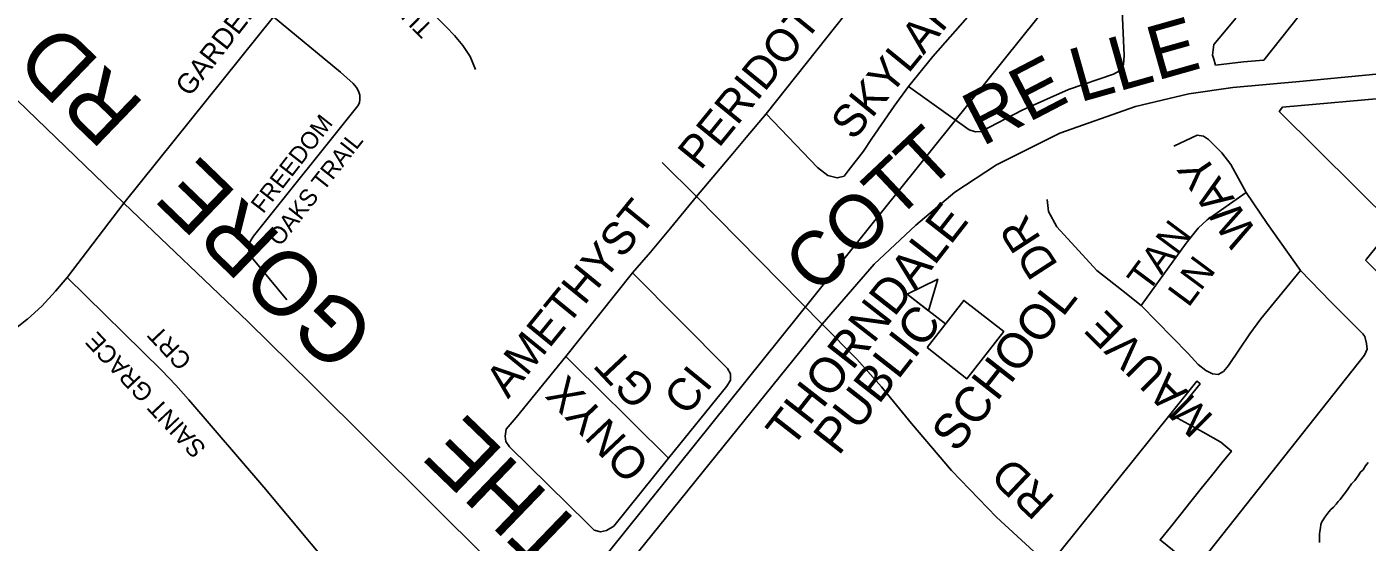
# Model space of a CAD drawing. Extents: x 586326 to 623965, y 4819854 to 4857850.
# Drawn here: x 606326 to 607320, y 4848365 to 4848747 of the extents above; entities that cross this region are included whole.
import ezdxf

# ---------------------------------------------------------------- set-up
doc = ezdxf.new("R2010")
doc.units = 0
for name, color, linetype in [('Lots_Concessions', 7, 'Continuous'), ('Major Rds and Hwys', 7, 'Continuous'), ('Major Rds Lbls', 7, 'Continuous'), ('Minor Rd Lbls', 7, 'Continuous'), ('Minor Rds', 7, 'Continuous'), ('Park Outlines', 7, 'Continuous'), ('Proposed Minor Rds', 7, 'Continuous'), ('Proposed Secondary Rds', 7, 'Continuous'), ('School Syms_Lbls', 7, 'Continuous'), ('Secondary Rds Lbls', 7, 'Continuous'), ('SWM Ponds', 7, 'Continuous')]:
    doc.layers.add(name, color=color, linetype=linetype)

msp = doc.modelspace()

# ---------------------------------------------------------------- linework, layer by layer
at = {"layer": 'Lots_Concessions'}
msp.add_line((606714.83, 4848304.41), (607144.15, 4848838.49), dxfattribs=at)
at = {"layer": 'Major Rds and Hwys'}
for points in [[(606398.16, 4848616.19), (606203.64, 4848803.74)], [(606916.18, 4848526.49), (606954.64, 4848570.86), (606985.62, 4848599.82), (607014.6, 4848624.27), (607045.58, 4848644.49), (607092.56, 4848668.16), (607148.55, 4848687.83), (607188.12, 4848697.16), (607220.78, 4848702.03), (607272.88, 4848706.51), (607324.28, 4848711.54), (607540.66, 4848733.5)], [(606727.23, 4848292.62), (606715.38, 4848305.01), (606712.91, 4848307.46), (606537.29, 4848481.95), (606490.34, 4848528.26), (606398.16, 4848616.19)], [(606727.23, 4848292.62), (606916.18, 4848526.49)]]:
    msp.add_lwpolyline(points, dxfattribs=at)
at = {"layer": 'Minor Rds'}
for points in [[(606874.63, 4848682.48), (606993.37, 4848831.89)], [(606980.21, 4848702.69), (606998.23, 4848725), (607027.75, 4848758.28), (607048.39, 4848784.28)], [(606980.21, 4848702.69), (607025.3, 4848670.59), (607029.86, 4848669.11), (607034.2, 4848669.35), (607064.42, 4848685.03), (607098.76, 4848700.45), (607132.29, 4848711.81), (607136.59, 4848714.32), (607139.65, 4848718.97), (607140.15, 4848725.62), (607137.92, 4848776.17)], [(606658.85, 4848715.37), (606654.97, 4848724.88), (606649.67, 4848732.97), (606643.26, 4848740.5), (606637.21, 4848746.87), (606630.23, 4848753.71), (606608.89, 4848774.46)], [(606509.05, 4848754.4), (606558.72, 4848713.25), (606568.1, 4848704.88)], [(606568.1, 4848704.88), (606570.65, 4848701.95), (606572.2, 4848699.19), (606573.17, 4848696.21), (606573.25, 4848693.38), (606572.81, 4848690.49), (606571.75, 4848688.29), (606494.32, 4848591.75), (606492.12, 4848588.19), (606491.02, 4848585), (606490.71, 4848582.13), (606491.11, 4848579.17), (606492.82, 4848576.16), (606519.02, 4848544.56)], [(606874.63, 4848682.48), (606912.79, 4848642.69), (606920.45, 4848636.71), (606927.26, 4848634.91), (606932.37, 4848636.2), (606935.5, 4848640.21), (606946.89, 4848654.78), (606952.99, 4848664.1), (606969.47, 4848688.2), (606980.21, 4848702.69)], [(606822.78, 4848621.11), (606849.92, 4848653.09), (606859.84, 4848664.92), (606874.63, 4848682.48)], [(607230.65, 4848623.98), (607219.34, 4848644.73), (607212.71, 4848653.4), (607202.85, 4848663.31), (607199.07, 4848665.77), (607194.24, 4848666.57), (607177.04, 4848658.49)], [(606775.4, 4848564.55), (606788.71, 4848579.74), (606803.64, 4848597.76), (606822.78, 4848621.11)], [(607152.81, 4848540.22), (607138.14, 4848551.92), (607119.82, 4848566.24), (607090.24, 4848598.53), (607083.92, 4848609.9), (607083.01, 4848618.8)], [(607152.81, 4848540.22), (607186.09, 4848586.63), (607195.03, 4848597.75), (607201.68, 4848603.72), (607230.65, 4848623.98)], [(607271.03, 4848566.15), (607246.3, 4848601.09), (607230.65, 4848623.98)], [(606355.97, 4848561.14), (606426.04, 4848492.41), (606436.55, 4848481.19), (606445.99, 4848470.69)], [(606726.03, 4848502.41), (606775.4, 4848564.55)], [(606775.4, 4848564.55), (606845.97, 4848493.73), (606848.1, 4848489.59), (606848.2, 4848484.97), (606845.51, 4848480.47), (606802.23, 4848427.19)], [(607152.81, 4848540.22), (607187.53, 4848504.66), (607194.99, 4848496.56), (607200.7, 4848492.09), (607205.65, 4848489.76), (607209.88, 4848489.26), (607213.81, 4848491.32), (607217.57, 4848495.82), (607233.36, 4848519.2), (607241.44, 4848530.49), (607271.03, 4848566.15)], [(607294.67, 4848541.88), (607293.51, 4848543.03), (607271.03, 4848566.15)], [(607145.52, 4848289.61), (607180.38, 4848329.4), (607318.39, 4848503.41), (607320.44, 4848507.97), (607320.03, 4848512.25), (607318.75, 4848517.31), (607317.28, 4848519.41), (607294.67, 4848541.88)], [(606802.23, 4848427.19), (606761.61, 4848376.79), (606756.22, 4848373.57), (606751.71, 4848372.56), (606746.92, 4848373.82), (606741.88, 4848379), (606684.18, 4848435.64), (606681.39, 4848439.46), (606680.88, 4848443.57), (606681.64, 4848448.76), (606689.16, 4848457.33), (606726.03, 4848502.41)], [(606802.23, 4848427.19), (606748.18, 4848480.57), (606735.79, 4848492.72), (606726.03, 4848502.41)], [(606445.99, 4848470.69), (606446.17, 4848470.49), (606501.97, 4848405.66)]]:
    msp.add_lwpolyline(points, dxfattribs=at)
at = {"layer": 'Park Outlines'}
for points in [[(607223.01, 4848753.34), (607215.74, 4848744.64), (607206.71, 4848733.83), (607205.71, 4848725.9), (607206.64, 4848722.9), (607207.99, 4848718.55), (607218.38, 4848719.84), (607228.8, 4848720.88), (607243.47, 4848722.18), (607243.88, 4848722.22), (607282.84, 4848771.69)], [(607340.98, 4848694.65), (607257.61, 4848687.25), (607255.18, 4848684.2), (607340.32, 4848599.94), (607319.92, 4848574.56), (607319.33, 4848573.81), (607330.97, 4848562.09)], [(607186.35, 4848350.85), (607166.85, 4848366.48), (607174.48, 4848376), (607182.11, 4848385.51), (607189.73, 4848395.03), (607197.36, 4848404.55), (607204.99, 4848414.07), (607212.62, 4848423.59), (607219.71, 4848432.44), (607211.89, 4848439.09), (607198.71, 4848446.35), (607177.11, 4848458.26), (607196.44, 4848482.32), (607194.52, 4848483.99), (607194.2, 4848484.31), (607174.98, 4848460.39), (607092.47, 4848357.7)]]:
    msp.add_lwpolyline(points, dxfattribs=at)
at = {"layer": 'Proposed Minor Rds'}
msp.add_lwpolyline([(606501.97, 4848405.66), (606570.84, 4848323.13), (606585.04, 4848308.23)], dxfattribs=at)
at = {"layer": 'Proposed Secondary Rds'}
for points in [[(606398.16, 4848616.19), (606509.05, 4848754.4)], [(606822.78, 4848621.11), (606797.37, 4848646.42)], [(606822.78, 4848621.11), (606916.18, 4848526.49)], [(606398.16, 4848616.19), (606355.97, 4848561.14)], [(606355.97, 4848561.14), (606347.41, 4848550.85), (606337.35, 4848539.94), (606326.58, 4848530.28), (606326.16, 4848529.9), (606321.24, 4848526.07), (606284.66, 4848497.52), (606243.1, 4848465.56)], [(606916.18, 4848526.49), (606941.76, 4848500.43), (606960.04, 4848480.07), (606982.36, 4848452.76), (607012.12, 4848418.03), (607045.48, 4848383.31), (607082.29, 4848349.65)]]:
    msp.add_lwpolyline(points, dxfattribs=at)
at = {"layer": 'School Syms_Lbls'}
msp.add_line((607007.54, 4848526.61), (606979.13, 4848548.81), dxfattribs=at)
for points in [[(606979.13, 4848548.81), (607001.91, 4848559.84), (606995, 4848536.34)], [(606993.91, 4848509.16), (607021.18, 4848544.06), (607050.78, 4848520.93), (607023.52, 4848486.03)]]:
    msp.add_lwpolyline(points, close=True, dxfattribs=at)
at = {"layer": 'SWM Ponds'}
msp.add_lwpolyline([(607321.31, 4848424), (607319.19, 4848421.41), (607317.48, 4848418.59), (607315.48, 4848416.8), (607313.81, 4848414.15), (607311.19, 4848410.67), (607308.9, 4848408.11), (607306.05, 4848404.22), (607304.25, 4848401.67), (607302.39, 4848399.28), (607300.39, 4848396.59), (607298.92, 4848394.97), (607297.44, 4848393.07), (607295.37, 4848390.93), (607293.54, 4848389.1), (607292.08, 4848387.47), (607290.62, 4848385.36), (607289.04, 4848383.33), (607287.88, 4848381.47), (607286.85, 4848379.9), (607286.1, 4848377.92), (607285.88, 4848375.62), (607285.23, 4848372.77), (607285.1, 4848370.7), (607284.97, 4848368.64), (607285.11, 4848367.05), (607285.14, 4848365.52), (607285.2, 4848364.51)], dxfattribs=at)

# ---------------------------------------------------------------- texts
at = {"layer": 'Major Rds Lbls'}
for s, height, rotation, p in [('LLE', 40.002, 15.7985, (607106.96, 4848690.71)), ('THE     GORE   RD', 47.4981, 136.03239, (606742.32, 4848372.98)), ('RE', 40.002, 27.45929, (607034.73, 4848657.88)), ('COTT', 40.002, 43.30804, (606912.02, 4848547.18))]:
    msp.add_text(s, height=height, rotation=rotation, dxfattribs=at).set_placement(p)
at = {"layer": 'Minor Rd Lbls'}
for s, height, rotation, p in [('PERIDOT  RD', 24.035, 50.82804, (606825.92, 4848639.89)), ('TUSTIN', 12.785, 134.82547, (606628.13, 4848746.63)), ('SKYLAR', 24.035, 50.82804, (606939.4, 4848661.85)), ('FREEDOM ', 12.785, 52.18817, (606501.42, 4848607.86)), ('OAKS TRAIL', 12.785, 51.72984, (606513.93, 4848583.48)), ('WAY', 24.035, 124.2864, (607239.61, 4848594.39)), ('AMETHYST', 24.035, 50.82804, (606683.13, 4848470.57)), ('DR', 24.035, 122.90965, (607091.69, 4848570.28)), ('TAN', 20.607, 53.36553, (607157.69, 4848548.95)), ('LN', 20.607, 53.36553, (607187.83, 4848538.21)), ('MAUVE', 24.035, 135.27214, (607207.38, 4848457.69)), ('SAINT GRACE', 13.1624, 133.22069, (606459.84, 4848434.93)), ('CRT', 13.162, 133.22069, (606449.22, 4848500.12)), ('GT', 24.035, 133.26661, (606794.45, 4848478.02)), ('ONYX', 24.035, 133.26661, (606789.42, 4848423.46)), ('CI', 24.035, 50.82804, (606815.62, 4848457.54))]:
    msp.add_text(s, height=height, rotation=rotation, dxfattribs=at).set_placement(p)
at = {"layer": 'School Syms_Lbls'}
for s, height, p in [('CASTLEBROOKE S.S.', 30, (606286.52, 4848735.62)), ('THORNDALE', 26.044, (606893.33, 4848433.62)), ('SCHOOL', 26.044, (607015.93, 4848430.44)), ('PUBLIC', 26.044, (606928.3, 4848428.31))]:
    msp.add_text(s, height=height, rotation=52.00002, dxfattribs=at).set_placement(p)
at = {"layer": 'Secondary Rds Lbls'}
for s, height, rotation, p in [('GARDENBROOK TR', 15, 51.98155, (606446.99, 4848694.49)), ('RD', 24.035, 136.65361, (607089.83, 4848397.46))]:
    msp.add_text(s, height=height, rotation=rotation, dxfattribs=at).set_placement(p)

doc.saveas('drawing.dxf')
